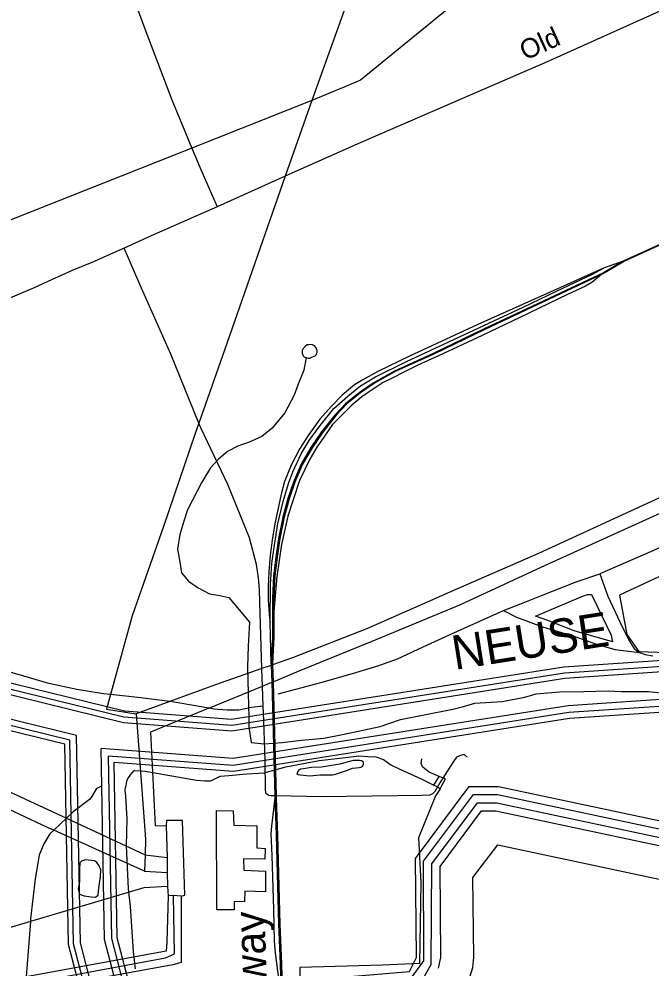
# Model space of a CAD drawing. Extents: x 2206922 to 2357709, y 510027 to 673830.
# Drawn here: x 2270812 to 2273895, y 593879 to 598510 of the extents above; entities that cross this region are included whole.
import ezdxf

# ---------------------------------------------------------------- set-up
doc = ezdxf.new("R2010")
doc.units = 0
for name, color, linetype in [('Exist Hydrographic Buffer Line', 7, 'Continuous'), ('Exist Hydrographic Lake Shore', 7, 'Continuous'), ('Exist Hydrographic Misc Water Feature', 7, 'Continuous'), ('Exist Hydrographic Pond Under 1500 Sq Ft', 7, 'Continuous'), ('Exist Hydrographic River Shore', 7, 'Continuous'), ('Exist Hydrographic River Shore Label', 7, 'Continuous'), ('Exist Railroad Mainline Label', 7, 'Continuous'), ('Exist Railroad Siding', 7, 'Continuous'), ('Exist Road Non-System Type 51', 7, 'Continuous'), ('Exist Road Secondary Type 51 Attributed', 7, 'Continuous'), ('Exist Road Secondary Type 51 Label', 7, 'Continuous'), ('Exist Utilities Electrical Transmission Line', 7, 'Continuous')]:
    doc.layers.add(name, color=color, linetype=linetype)

msp = doc.modelspace()

# ---------------------------------------------------------------- linework, layer by layer
at = {"layer": 'Exist Hydrographic Buffer Line'}
for points in [[(2271322, 595075.6), (2270668.6, 595236), (2270144.1, 595515.3)], [(2271324.1, 595102.3), (2270678.1, 595260.9), (2270156.5, 595538.6)], [(2271092.7, 595013.2), (2270627.2, 595127.5), (2270168.4, 595371.8)], [(2271059.4, 594990.4), (2270616.3, 595099.2), (2270153.1, 595345.8)], [(2280050.9, 595138.8), (2279255.6, 595078.4), (2278786.3, 594958.4), (2278425.1, 594812.1), (2277868.3, 594302.4), (2277306.3, 594109), (2276728.8, 594208.1), (2276229.9, 594423.1), (2275148.5, 594986.9), (2274545.9, 595235.4), (2274067.6, 595331.9), (2273475.5, 595291.6), (2271850.6, 595035.1), (2271322, 595075.6)], [(2280052.8, 595165.8), (2279251.2, 595104.9), (2278777.9, 594983.9), (2278410.6, 594835.1), (2277854.3, 594325.9), (2277304, 594136.6), (2276736.5, 594234), (2276241.4, 594447.3), (2275159.9, 595011.2), (2274553.8, 595261.2), (2274069.4, 595358.9), (2273472.5, 595318.3), (2271849.6, 595062.1), (2271324.1, 595102.3)], [(2280041.2, 595004.5), (2279277.3, 594946.4), (2278828, 594831.5), (2278497.3, 594697.6), (2277937.8, 594185.5), (2277317.3, 593971.9), (2276690.7, 594079.5), (2276172.7, 594302.7), (2275092.3, 594866), (2274507, 595107.4), (2274058.8, 595197.8), (2273490.5, 595159.1), (2271856, 594901.1), (2271212.2, 594950.4)], [(2280038.8, 594970.1), (2279282.9, 594912.6), (2278838.7, 594799.1), (2278515.8, 594668.3), (2277955.6, 594155.5), (2277320.2, 593936.8), (2276680.9, 594046.6), (2276158, 594271.9), (2275077.8, 594835), (2274497, 595074.6), (2274056.6, 595163.4), (2273494.3, 595125.2), (2271857.4, 594866.8), (2271248.4, 594913.4)], [(2271859.8, 592629.1), (2271811, 592722.7), (2271722.3, 592790.5), (2271660.2, 592931.3), (2271290.9, 593441.6), (2271216.3, 593597.9), (2271111.6, 594001.2), (2271092.7, 595013.2)], [(2271830.8, 592611.7), (2271784.6, 592700.5), (2271694.8, 592768.9), (2271630.7, 592914.4), (2271261.7, 593424.3), (2271184.4, 593586.3), (2271077.9, 593996.6), (2271059.4, 594990.4)], [(2271961.2, 592690.4), (2271903.7, 592800.7), (2271818.2, 592866), (2271763.3, 592990.5), (2271393, 593502.3), (2271327.9, 593638.6), (2271229.6, 594017.4), (2271212.2, 594950.4)], [(2271991.8, 592708.6), (2271931.6, 592824.2), (2271847, 592888.7), (2271794.3, 593008.3), (2271423.6, 593520.5), (2271361.4, 593650.8), (2271265.1, 594022.3), (2271248.4, 594913.4)], [(2272721, 593822.7), (2272786.6, 593913.3), (2272785.8, 594399.9), (2273028.6, 594725.2), (2273146.3, 594725.5), (2275490.4, 594227.2), (2276289.9, 593829.4)], [(2272769, 593801.3), (2272822.5, 593895.9), (2272825.8, 594386.8), (2273048.9, 594685.3), (2273142.4, 594685.5), (2275477.1, 594189.2), (2276271.9, 593793.7)], [(2272858.6, 593878.5), (2272870.5, 593930.8), (2272866, 594373.7), (2273068.8, 594645.4), (2273138.1, 594645.5), (2275463.8, 594151.1), (2276254.1, 593757.8)], [(2273002.5, 593808.8), (2273026.3, 593882.1), (2273030.6, 593930.8), (2273026.5, 594321.3), (2273148.1, 594479.8), (2275410.7, 593998.8), (2276182.9, 593614.6)]]:
    msp.add_lwpolyline(points, dxfattribs=at)
at = {"layer": 'Exist Hydrographic Lake Shore'}
msp.add_lwpolyline([(2272472.5, 592726.3), (2272460.6, 592920), (2272190.5, 593223.9), (2272193.6, 593817.5), (2272717.5, 593862.6), (2272750.5, 593930.8), (2272745.6, 594413), (2273008.5, 594765.2), (2273150.6, 594765.5), (2275503.6, 594265.3), (2276307.6, 593865.3), (2276724.7, 593742), (2277233.6, 593689.1), (2277591.6, 593708.1), (2277964.6, 593880.9), (2279148.6, 594591.5), (2279472.8, 594693.2), (2279788.7, 594722.9), (2280180.6, 594659.1)], dxfattribs=at)
at = {"layer": 'Exist Hydrographic Misc Water Feature'}
msp.add_line((2272835.8, 594770.9), (2272861.1, 594813.4), dxfattribs=at)
for points in [[(2272212.5, 596858.1), (2272216.4, 596856.3), (2272224.6, 596854.2), (2272230.5, 596854.2), (2272244.3, 596860.6), (2272256.4, 596866.5), (2272262.1, 596870.5), (2272264, 596876.7), (2272265.8, 596882.5), (2272266.2, 596892.6), (2272263.7, 596900.7), (2272261.9, 596904.6), (2272253.7, 596914.7), (2272244.1, 596920.3), (2272233.8, 596922.2), (2272225.8, 596920.1), (2272217.6, 596920.1), (2272205.7, 596909.8), (2272197.7, 596902.1), (2272193.8, 596892.1), (2272194, 596880), (2272198.3, 596865.9), (2272204.3, 596860.1), (2272212.5, 596858.1)], [(2272212.5, 596858.1), (2272200.8, 596796.2), (2272173.3, 596727.8), (2272154, 596673.8), (2272108.7, 596587.4), (2272047.4, 596512.7), (2271995.9, 596472.2), (2271932.2, 596443.7), (2271882.8, 596427.2), (2271828.6, 596398.9), (2271785.2, 596362.5), (2271745.4, 596320.2), (2271704.4, 596249.7), (2271633.6, 596115.2), (2271616.2, 596059), (2271596.5, 595994.6), (2271585.8, 595922.5), (2271596.1, 595858.9), (2271604.3, 595806.9), (2271638.5, 595767.3), (2271685.3, 595733.9), (2271741.5, 595704.3), (2271791.7, 595696.8), (2271835.6, 595687.3), (2271936.7, 595566.3), (2271929.5, 595450.1), (2271926.6, 595348.4), (2271929.5, 595220.2), (2271933, 595102.5), (2271933.8, 595056.5), (2271944.3, 594978.7)], [(2273520.1, 595525.1), (2273391.9, 595574), (2273331.7, 595595.3), (2273558.4, 595691.3), (2273584.9, 595701.5), (2273596.8, 595701.7), (2273604.4, 595701.8), (2273608.5, 595695.9), (2273700.5, 595502.8), (2273706.7, 595471), (2273520.1, 595525.1)], [(2271944.3, 594978.7), (2272008.3, 594973.1), (2272096.2, 594980.2), (2272190.1, 594990.7), (2272299.6, 594999.8), (2272389.4, 595018.7), (2272573.4, 595058.3), (2272672.8, 595091.5), (2272788.9, 595114.6), (2272928.1, 595141.9), (2272980, 595154.4), (2273035.8, 595170.7), (2273169.5, 595180.1), (2273279.2, 595200.9), (2273335.1, 595217.7), (2273449.4, 595226.8), (2273567.3, 595227.7), (2273686.6, 595230.8), (2273750.8, 595227.6), (2273882.6, 595228.8), (2274006.7, 595215.8)], [(2271356.2, 594821.2), (2271363.8, 594831), (2271371.8, 594841.1), (2271377.5, 594843.1), (2271427.5, 594839.6), (2271677.9, 594796.2), (2271718.1, 594792.6), (2271748, 594792.9), (2271793.8, 594815.2), (2271835.8, 594817.9), (2271923.6, 594826.5), (2272007.6, 594831.3), (2272113.2, 594860.4), (2272276.9, 594891.7), (2272392.5, 594904.6), (2272470.6, 594913.6), (2272514.5, 594911.8), (2272552.5, 594910.2), (2272590.6, 594896.7)], [(2272861.1, 594813.4), (2272813.3, 594834.8), (2272791.1, 594850.7), (2272781.1, 594860.7), (2272774.5, 594878.3), (2272776.6, 594900.3)], [(2272351.3, 594822.5), (2272409.1, 594843), (2272438.9, 594853.5), (2272457.1, 594855.6), (2272471.1, 594857.6), (2272479.1, 594859.6), (2272488.9, 594865.8), (2272492.8, 594873.7), (2272492.8, 594883.9), (2272482.7, 594889.9), (2272474.5, 594891.5), (2272442.8, 594891.4), (2272376.9, 594874.5), (2272286.9, 594859.7), (2272238.9, 594857.3), (2272199.2, 594851.1), (2272185.2, 594849.1), (2272175.4, 594842.9), (2272167.4, 594828.7), (2272173.7, 594822.9), (2272183.6, 594821), (2272231.6, 594817.4), (2272279.3, 594822), (2272325.7, 594822.3), (2272341.5, 594822.3), (2272351.3, 594822.5)], [(2272590.6, 594896.7), (2272626.7, 594871), (2272669.1, 594849.6), (2272773.5, 594802.7), (2272835.8, 594770.9)], [(2271356.2, 594821.2), (2271351.9, 594819), (2271343.9, 594806.8), (2271338.1, 594795.1), (2271334, 594780.7), (2271332.6, 594768.8), (2271330.3, 594759), (2271328.9, 594747), (2271331.2, 594717.1), (2271337.9, 594605), (2271335.5, 594475.2), (2271345.1, 594265.2), (2271354.3, 594179.5), (2271360.9, 594081.6), (2271368.3, 593959.7), (2271378.9, 593875.7)], [(2272893.1, 594801.7), (2272865.4, 594811.5), (2272861.1, 594813.4)], [(2272835.8, 594770.9), (2272855.7, 594763.5), (2272866, 594753.4)], [(2272866, 594753.4), (2272875.4, 594769.5), (2272893.1, 594801.7)], [(2272866, 594753.4), (2272844, 594719), (2272760.4, 594514.7), (2272772.1, 594296.8), (2272765.7, 593901.1), (2272585.9, 593893.3), (2272182.3, 593881.5), (2272176.6, 593617.6), (2272174.1, 593255.8), (2272317.5, 593123.1), (2272467, 592956.6), (2272467.2, 592924.6), (2272472.1, 592844.7), (2272473.3, 592720.9)], [(2271201.4, 594269.8), (2271208.8, 594323.9), (2271210.6, 594358.1), (2271202.4, 594378), (2271192.3, 594393.7), (2271180, 594401.6), (2271136, 594407.1), (2271116.1, 594401.1), (2271108.1, 594393), (2271106.4, 594360.8), (2271107.3, 594299.1), (2271101.1, 594265.1), (2271105.4, 594245), (2271107.5, 594239), (2271130, 594231.1), (2271163.8, 594225.7), (2271185.8, 594224), (2271197.5, 594234), (2271201.4, 594269.8)]]:
    msp.add_lwpolyline(points, dxfattribs=at)
at = {"layer": 'Exist Hydrographic Pond Under 1500 Sq Ft'}
msp.add_lwpolyline([(2277070.6, 594204), (2277552.7, 594351.7), (2277593.7, 594377.1), (2277566.6, 594590.8), (2276469.6, 596931.7), (2276345.7, 596911.2), (2273741.6, 595698.1), (2273776.6, 595507.2), (2273835.7, 595424), (2274252.5, 595409), (2274661.6, 595289.2), (2275798.6, 594843.1), (2276636.7, 594301.3), (2276936.7, 594210), (2277070.6, 594204)], dxfattribs=at)
at = {"layer": 'Exist Hydrographic River Shore'}
for points in [[(2271326.3, 595131.6), (2270688.5, 595288.2), (2270170.1, 595564.2)], [(2280055, 595195.4), (2279246.4, 595134), (2278768.7, 595011.9), (2278394.6, 594860.4), (2277839, 594351.7), (2277301.6, 594166.8), (2276744.9, 594262.4), (2276254.1, 594473.9), (2275172.3, 595037.8), (2274562.3, 595289.4), (2274071.4, 595388.5), (2273469.2, 595347.5), (2271848.4, 595091.7), (2271326.3, 595131.6)], [(2271035.8, 594971), (2270607.5, 595076.2), (2270146.6, 595321.6)], [(2280036.7, 594940.8), (2279287.6, 594883.9), (2278847.8, 594771.5), (2278531.6, 594643.4), (2277970.8, 594130.1), (2277322.6, 593907), (2276672.6, 594018.6), (2276145.6, 594245.7), (2275065.6, 594808.7), (2274488.6, 595046.7), (2274054.7, 595134.2), (2273497.5, 595096.4), (2271858.6, 594837.6), (2271275.6, 594882.2)], [(2271803.5, 592612.5), (2271765.8, 592684.7), (2271675.5, 592753.7), (2271609.9, 592902.5), (2271241.1, 593412.1), (2271161.9, 593578.1), (2271054.1, 593993.3), (2271035.8, 594971)], [(2272014.6, 592722.4), (2271952.5, 592841.7), (2271868.6, 592905.7), (2271817.6, 593021.6), (2271446.6, 593534.1), (2271386.5, 593660), (2271291.6, 594025.9), (2271275.6, 594882.2)]]:
    msp.add_lwpolyline(points, dxfattribs=at)
at = {"layer": 'Exist Railroad Siding'}
for p, q in [((2273759, 597328.3), (2273663.4, 597293.4)), ((2273759, 597328.3), (2273663.5, 597271.4)), ((2273663.5, 597271.4), (2273652.9, 597262.8)), ((2272042.4, 595363.1), (2272036.5, 595566.9)), ((2272049.1, 595495.1), (2272042.4, 595363.1))]:
    msp.add_line(p, q, dxfattribs=at)
for points in [[(2277967.2, 599240.3), (2273765.5, 597327.8), (2273670, 597270.9), (2273652.9, 597262.8)], [(2277960.6, 599240.8), (2273759, 597328.3)], [(2273663.4, 597293.4), (2273388.6, 597170.9), (2273050.2, 597019.8), (2272717.8, 596864.8), (2272562.7, 596789.4), (2272489.1, 596748.7), (2272449.3, 596724.3), (2272387.9, 596673.8), (2272336.4, 596621.2), (2272278.9, 596556.8), (2272225.6, 596482.3), (2272182.5, 596413.8), (2272139.2, 596333.5), (2272108, 596253.2), (2272090.6, 596191.2), (2272059.9, 596046.9), (2272046.6, 595967), (2272037.3, 595892.8), (2272030.1, 595812.8), (2272026.9, 595740.8), (2272027.5, 595674.9), (2272029.6, 595650.8), (2272034.3, 595586.9), (2272036.5, 595566.9)], [(2272036.5, 595566.9), (2272038.8, 595749), (2272045.7, 595853), (2272058.9, 595942.9), (2272073.9, 596047.2), (2272100.8, 596155.2), (2272126, 596243.4), (2272147.6, 596299.6), (2272188.7, 596387.9), (2272228, 596452.3), (2272281.3, 596526.8), (2272348.4, 596609.4), (2272415.8, 596670), (2272477.4, 596720.5), (2272550.8, 596763.2), (2272702.1, 596838.5), (2272887.2, 596924.3), (2273271.3, 597103.9), (2273434.6, 597181.3), (2273609.6, 597264.9), (2273663.4, 597293.4)], [(2273663.5, 597271.4), (2273078.3, 596996), (2272829.8, 596875.7), (2272644.6, 596792.1), (2272539.2, 596733.1), (2272471.7, 596686.5), (2272404.2, 596631.9), (2272352.7, 596577.5), (2272287.7, 596494.9), (2272236.3, 596418.3), (2272189.1, 596337.9), (2272151.9, 596249.7), (2272122.7, 596169.5), (2272099.5, 596079.2), (2272078.6, 595975.1), (2272065.5, 595883), (2272054.3, 595793.1), (2272049.3, 595683), (2272049.1, 595495.1)], [(2273652.9, 597262.8), (2273606, 597224.8), (2273576.2, 597206.6), (2273488.6, 597165.8), (2273255.8, 597053.6), (2273070.7, 596966), (2272857.8, 596866), (2272758.3, 596821.2), (2272696.5, 596790.5), (2272632.9, 596758), (2272589.2, 596735.7), (2272505.8, 596680.8), (2272483.9, 596666.6), (2272436.3, 596626.2), (2272341.2, 596531.4), (2272299.7, 596469), (2272264.4, 596420.8), (2272230.8, 596362.5), (2272179.9, 596257.9), (2272148.8, 596163.8), (2272123.6, 596083.6), (2272092.8, 595945.2), (2272070.4, 595789.1), (2272055.8, 595618.4)], [(2273652.9, 597262.8), (2273084.8, 596995.5), (2272836.3, 596875.2), (2272651.1, 596791.6), (2272545.7, 596732.6), (2272478.2, 596686), (2272410.7, 596631.4), (2272359.2, 596577), (2272294.2, 596494.4), (2272242.8, 596417.8), (2272195.6, 596337.4), (2272158.4, 596249.2), (2272129.2, 596169), (2272106, 596078.7), (2272085.1, 595974.6), (2272072, 595882.5), (2272060.8, 595792.6), (2272055.8, 595682.5), (2272055.8, 595618.4)], [(2272055.8, 595618.4), (2272055.6, 595494.6), (2272048.9, 595362.6), (2272049.1, 595358.1), (2272051.3, 595276.1), (2272066.8, 594719.6), (2272067, 594709.2), (2272072.7, 594527.4), (2272084.9, 594091.7), (2272092.5, 593897.8), (2272098.1, 593729.9), (2272099.7, 593574), (2272101.9, 593528.1)], [(2272055.8, 595618.4), (2272052.3, 595577.2), (2272049.1, 595495.1)], [(2272042.4, 595363.1), (2272042.6, 595355.8), (2272044.8, 595273.4), (2272060.2, 594719.6), (2272060.5, 594709.7)], [(2272060.5, 594709.7), (2272043.7, 594571.5), (2272040.1, 594533.6), (2272045.2, 594427.7), (2272053.6, 594163.9), (2272057, 594014), (2272059.4, 593966), (2272070.3, 593890.2), (2272091.6, 593730.4)], [(2272060.5, 594709.7), (2272066.2, 594527.9), (2272078.4, 594092.2), (2272086, 593898.3), (2272091.6, 593730.4)]]:
    msp.add_lwpolyline(points, dxfattribs=at)
at = {"layer": 'Exist Road Non-System Type 51'}
for p, q in [((2271999.5, 595254.7), (2271997, 595339.8)), ((2272002.4, 595156.9), (2271999.5, 595254.7)), ((2271043.6, 594610), (2270981.4, 594551.2)), ((2270867.7, 594105.6), (2270846.8, 593836.4))]:
    msp.add_line(p, q, dxfattribs=at)
for points in [[(2271689.8, 596538.3), (2271552.5, 596874.6), (2271403, 597211.2), (2271324.8, 597391.2)], [(2277564.5, 594796.9), (2277510.4, 594924.8), (2277417.1, 595141.1), (2277242.6, 595529.5), (2277065.7, 595905.7), (2276903.5, 596267.1), (2276758.6, 596601.4), (2276621, 596891.5), (2276579.2, 596975.1), (2276544.8, 597016.9), (2276525.1, 597029.2), (2276488.3, 597043.9), (2276449, 597048.9), (2276419.5, 597046.4), (2276370.3, 597034.1), (2276247.5, 596984.9), (2275893.7, 596825.1), (2275414.5, 596603.9), (2274687.2, 596279.4), (2274237.6, 596070.4), (2273904.6, 595915.5), (2273645.4, 595802.4)], [(2271997, 595339.8), (2271987.5, 595664.5), (2271985, 595726.5), (2271980.5, 595782.4), (2271969.9, 595848.2), (2271936.7, 595977.8), (2271830.6, 596238.8), (2271699.4, 596514.8), (2271689.8, 596538.3)], [(2273174.9, 595623), (2273254.7, 595654.9), (2273353, 595694.3), (2273529.9, 595763.1), (2273645.4, 595802.4)], [(2273645.4, 595802.4), (2273684.7, 595694.3), (2273743.7, 595568.9), (2273785.5, 595482.8), (2273802.7, 595453.3), (2273812.5, 595438.6), (2273824.8, 595428.7), (2273839.5, 595418.9)], [(2272076.6, 595217.3), (2272162.6, 595239.4), (2272290.3, 595273.9), (2272455, 595320.6), (2272568, 595355), (2272658.9, 595386.9), (2272784.2, 595445.9), (2272951.3, 595522.2), (2273174.9, 595623)], [(2273174.9, 595623), (2273238.8, 595591), (2273366.5, 595544.3), (2273518.9, 595497.6), (2273634.4, 595458.2), (2273720.4, 595433.7), (2273812.5, 595421.4), (2273839.5, 595418.9)], [(2271258.7, 595213.7), (2271224.1, 595217.5), (2271094, 595238.4), (2270957.8, 595266.9), (2270769.5, 595323.1), (2270558.8, 595405.2), (2270418.3, 595455.8), (2270326.2, 595478.9)], [(2273839.5, 595418.9), (2273866.6, 595409.1), (2273903.4, 595401.7)], [(2271548.3, 595179.3), (2271392.3, 595199.1), (2271258.7, 595213.7)], [(2271738.1, 595146.9), (2271568.4, 595176.8), (2271548.3, 595179.3)], [(2272002.4, 595156.9), (2271946.5, 595150.3), (2271884.5, 595137.8), (2271826.7, 595137.3), (2271762.6, 595142.6), (2271738.1, 595146.9)], [(2272060.2, 594719.6), (2272042.5, 594719.5), (2272030.3, 594721.3), (2272018.3, 594729.2), (2272014.1, 594747.3), (2272012.8, 594891), (2272007, 595086.9), (2272002.4, 595156.9)], [(2272998.2, 594908.4), (2272984, 594920.3), (2272966.1, 594916.1), (2272946.2, 594907.9), (2272928.5, 594881.6), (2272865.3, 594783.1), (2272839.8, 594740.9), (2272829.8, 594728.9), (2272815.9, 594722.8), (2272778, 594720.3), (2272288.3, 594713.7), (2272066.8, 594719.6)], [(2271216.4, 594765.7), (2271190.6, 594755.4), (2271167, 594715.3), (2271155.1, 594701.1), (2271075.7, 594640.4), (2271043.6, 594610)], [(2272066.8, 594719.6), (2272066.3, 594719.6), (2272060.2, 594719.6)], [(2270981.4, 594551.2), (2270962.7, 594533.5), (2270933.2, 594485.1), (2270909.8, 594429), (2270890.9, 594314.8), (2270868.8, 594118.8), (2270867.7, 594105.6)]]:
    msp.add_lwpolyline(points, dxfattribs=at)
at = {"layer": 'Exist Road Secondary Type 51 Attributed'}
for points in [[(2275960.5, 599437.6), (2275523.1, 599244.9), (2275283.8, 599141.6), (2274516.6, 598810.6), (2273387.9, 598300.3), (2272465.2, 597900.8), (2272111.2, 597742.7), (2271778.3, 597594.1)], [(2271321.5, 598744.4), (2271431.4, 598448.3), (2271557, 598116.2), (2271654.9, 597880), (2271693.8, 597786.3), (2271778.3, 597594.1)], [(2271778.3, 597594.1), (2271456.8, 597452), (2271324.8, 597391.2), (2271166.8, 597321.8), (2271070.6, 597282.5), (2270970.9, 597236.6), (2270888.7, 597199.2), (2270755.6, 597142.3), (2270633.1, 597064.6), (2270558.3, 597007.7), (2270474.6, 596940.4), (2270413.3, 596883.6), (2270320, 596772.2), (2270213, 596669.4), (2270142.1, 596608.7)]]:
    msp.add_lwpolyline(points, dxfattribs=at)
at = {"layer": 'Exist Utilities Electrical Transmission Line'}
for p, q in [((2273329.1, 601155.3), (2272240.3, 598111.7)), ((2272240.3, 598111.7), (2271654.9, 597880)), ((2272240.3, 598111.7), (2272111.2, 597742.7)), ((2271654.9, 597880), (2268629.9, 596682.3)), ((2269157.4, 595485.3), (2271043.6, 594610)), ((2272042.6, 595355.8), (2271997, 595339.8)), ((2272049.1, 595358.1), (2272042.6, 595355.8)), ((2271999.5, 595254.7), (2272044.8, 595273.4)), ((2272044.8, 595273.4), (2272051.3, 595276.1)), ((2271738.1, 595146.9), (2271999.5, 595254.7)), ((2271548.3, 595179.3), (2271383.1, 595119.1)), ((2271043.6, 594610), (2271427.5, 594431.9)), ((2271424.3, 594351.8), (2270981.4, 594551.2)), ((2271530.1, 594572.8), (2271535.6, 594418.9)), ((2271427.5, 594431.9), (2271424.3, 594351.8)), ((2271427.5, 594431.9), (2271535.6, 594418.9)), ((2271535.6, 594418.9), (2271534.3, 594345)), ((2271424.3, 594351.8), (2271534.3, 594345)), ((2271534.3, 594345), (2271536.9, 594276.9)), ((2271536.9, 594276.9), (2271539.2, 594231.1)), ((2271565.2, 594233.2), (2271539.2, 594231.1)), ((2271603.3, 594229.6), (2271565.2, 594233.2))]:
    msp.add_line(p, q, dxfattribs=at)
for points in [[(2275238.4, 599783.5), (2273752.9, 599241.1), (2273711.2, 599218.8), (2272477.3, 598211.8), (2272401.6, 598179.2), (2272240.3, 598111.7)], [(2280429.1, 599386.5), (2279945.4, 599033.6), (2279554.2, 598762), (2276202.5, 597215.3), (2273346.6, 595901.2), (2272928.5, 595719.3), (2272512.5, 595535.4), (2272145.9, 595392.1), (2272049.1, 595358.1)], [(2272051.3, 595276.1), (2272178.6, 595328.5), (2272535, 595473.8), (2272963.1, 595651.7), (2273381.1, 595845.5), (2276661.1, 597333.5), (2279596.8, 598700.4), (2280516.9, 599374.7)], [(2272111.2, 597742.7), (2271825.8, 596926.3), (2271689.8, 596538.3)], [(2271689.8, 596538.3), (2271671.9, 596487), (2271516.4, 596033.9), (2271364.6, 595596.8), (2271258.7, 595213.7)], [(2270981.4, 594551.2), (2270954.5, 594563.3), (2269050.1, 595459.2)], [(2270867.7, 594105.6), (2270191.1, 593904.6), (2270147.3, 593894.1), (2270113, 593927.8), (2268795, 595403.6)], [(2271997, 595339.8), (2271765.6, 595258.5), (2271548.3, 595179.3)], [(2271258.7, 595213.7), (2271238.8, 595141.7), (2271383.1, 595119.1)], [(2271738.1, 595146.9), (2271453.8, 595029.7), (2271476.2, 594574.2), (2271530.1, 594572.8)], [(2271383.1, 595119.1), (2271428.6, 594507.8), (2271427.5, 594431.9)], [(2271861.7, 594162.2), (2271777.7, 594163.3), (2271775.1, 594646.9), (2271857.3, 594645.7), (2271859.9, 594575.9), (2271971.8, 594573), (2271972.8, 594465), (2272012.9, 594461.4), (2272011.4, 594409.4), (2271907.3, 594412.3), (2271908, 594356.4), (2272013.8, 594351.4), (2272014.8, 594251.4), (2271912.9, 594254.5), (2271911.3, 594202.5), (2271861.3, 594204), (2271861.7, 594162.2)], [(2271603.3, 594229.6), (2271621.2, 594233.8), (2271609.8, 594599.5), (2271531.8, 594598.7), (2271530.1, 594572.8)], [(2271536.9, 594276.9), (2271421, 594269.9), (2270867.7, 594105.6)], [(2271603.3, 594229.6), (2271602.3, 593905.7), (2271562.4, 593895.3), (2270841, 593762.5)], [(2270844, 593801.5), (2271526.1, 593929.1), (2271570, 593947.4), (2271565.2, 594233.2)], [(2271539.2, 594231.1), (2271533.4, 594005.1), (2271529.9, 593961), (2270846.8, 593836.4)]]:
    msp.add_lwpolyline(points, dxfattribs=at)

# ---------------------------------------------------------------- texts
at = {"layer": 'Exist Hydrographic River Shore Label'}
msp.add_text('NEUSE', height=167.32, rotation=8.9705, dxfattribs=at).set_placement((2272937.8, 595333.2))
at = {"layer": 'Exist Railroad Mainline Label'}
msp.add_text('Railway', height=150, rotation=91.8891, dxfattribs=at).set_placement((2272032.8, 593455.7))
at = {"layer": 'Exist Road Secondary Type 51 Label'}
msp.add_text('Old', height=95, rotation=24.3284, dxfattribs=at).set_placement((2273281.4, 598306.2))

doc.saveas('drawing.dxf')
